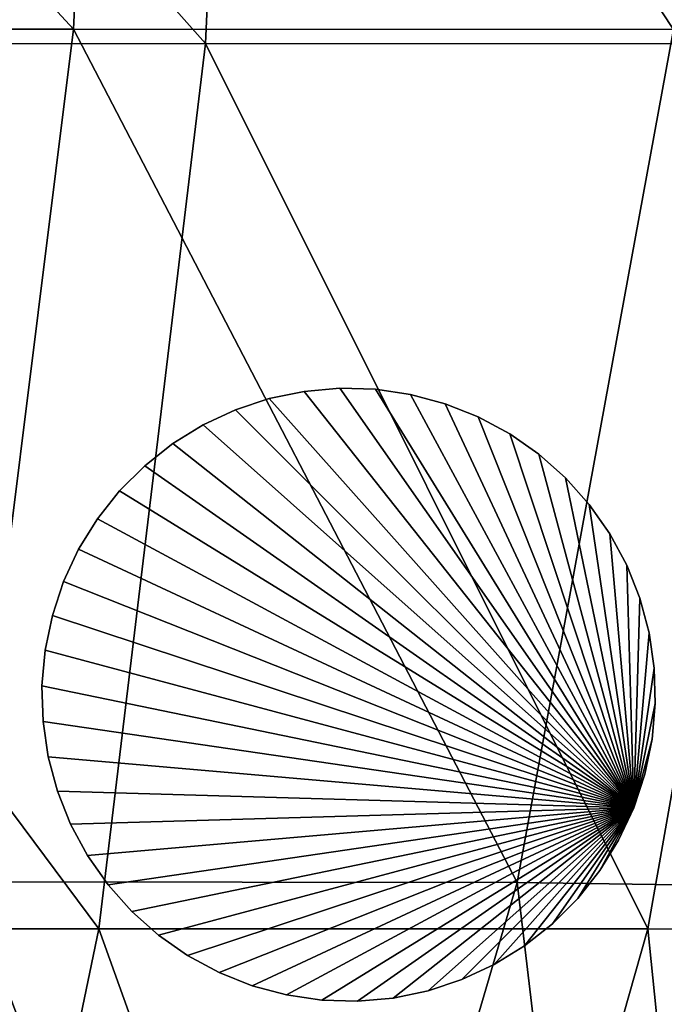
# Model space of a CAD drawing. Extents: x -7.4 to 7.4, y -11.5 to 9.8.
# Tile 343 of 469: x 5.1 to 6.2, y -3.1 to -1.5. Entities that reach past the tile are written whole.
import ezdxf

# ---------------------------------------------------------------- set-up
doc = ezdxf.new("R2010")
doc.units = 0
doc.header["$MEASUREMENT"] = 0
for name, color, linetype in [('A-FURN-3-ST', 150, 'Continuous'), ('A-FURN-3-ST-GD', 252, 'Continuous'), ('A-FURN-3-ST-SI', 160, 'Continuous')]:
    doc.layers.add(name, color=color, linetype=linetype)

msp = doc.modelspace()

# ---------------------------------------------------------------- meshes
at = {"layer": 'A-FURN-3-ST'}
mesh = msp.add_polyface(dxfattribs=at)
corners = [(7.2298, 2.4797, 1.0029), (7.3538, 1.235, 1.0034), (7.0974, 1.2335, 0.6182), (6.9775, 2.4775, 0.6182), (7.3643, -0.1139, 1.0036), (7.1076, -0.1144, 0.6182), (7.2319, -1.5202, 1.0035), (6.9795, -1.5198, 0.6182), (6.9436, -2.9334, 1.003), (6.7006, -2.932, 0.6182), (6.4975, -4.3069, 1.0024), (6.2697, -4.302, 0.6182), (2.264, -2.9313, 0.5584), (2.1677, -1.5195, 0.5584), (3.0253, -1.5195, 0.5584), (3.107, -2.9313, 0.5584), (2.9317, -0.1147, 0.5584), (2.845, 1.2328, 0.5584), (2.088, -0.1147, 0.5584), (2.7758, 2.4764, 0.5584), (2.0266, 1.2328, 0.5584), (2.4522, -5.3907, 0.5584), (2.3693, -4.2761, 0.5584), (3.155, -4.2755, 0.5584), (4.1716, -2.9313, 0.5584), (5.2545, -2.9313, 0.5584), (4.9727, -4.2864, 0.5584), (4.0634, -4.2793, 0.5584), (3.8781, -5.4161, 0.5584), (4.6019, -5.4727, 0.5584), (6.4913, -0.1146, 0.5658), (6.3787, -1.5196, 0.5658), (5.4882, -0.1147, 0.5584), (5.4246, -1.5195, 0.5584), (6.1297, -2.9314, 0.5658), (6.4794, 1.2329, 0.5658), (6.3691, 2.4765, 0.5658), (5.4596, 1.2328, 0.5584), (5.361, 2.4764, 0.5584), (5.7434, -4.2946, 0.5658), (4.1769, -0.1147, 0.5584), (4.2037, -1.5196, 0.5584), (4.1114, 1.2328, 0.5584), (4.0243, 2.4764, 0.5584)]
mesh.append_faces([[corners[k] for k in face] for face in [(0, 1, 2), (2, 3, 0), (4, 5, 2), (2, 1, 4), (6, 7, 5), (5, 4, 6), (8, 9, 7), (7, 6, 8), (10, 11, 9), (9, 8, 10), (24, 25, 26), (26, 27, 24), (27, 26, 29), (30, 5, 7), (7, 31, 30), (32, 30, 31), (31, 33, 32), (33, 31, 34), (34, 25, 33), (31, 7, 9), (9, 34, 31), (3, 2, 35), (35, 36, 3), (36, 35, 37), (37, 38, 36), (35, 30, 32), (32, 37, 35), (2, 5, 30), (30, 35, 2), (34, 9, 11), (11, 39, 34), (25, 34, 39), (39, 26, 25), (40, 32, 33), (33, 41, 40), (41, 33, 25), (25, 24, 41), (38, 37, 42), (42, 43, 38), (37, 32, 40), (40, 42, 37)]])
mesh.append_faces([[corners[k] for k in face] for face in [(12, 13, 14), (14, 15, 12), (16, 14, 13), (17, 16, 18), (19, 17, 20), (21, 22, 23), (22, 12, 15), (15, 23, 22), (27, 23, 15), (14, 16, 40), (15, 14, 41), (17, 19, 43), (16, 17, 42)]], dxfattribs={"vtx0": -1, "vtx1": -1, "vtx2": -1})
mesh.append_faces([[corners[k] for k in face] for face in [(15, 24, 27), (23, 27, 28)]], dxfattribs={"vtx0": -1, "vtx2": -1})
mesh.append_faces([[corners[k] for k in face] for face in [(40, 41, 14), (41, 24, 15), (43, 42, 17), (42, 40, 16)]], dxfattribs={"vtx1": -1, "vtx2": -1})
mesh = msp.add_polyface(dxfattribs=at)
corners = [(5.9034, -5.5759, 17.7057), (6.4715, -4.2774, 17.7283), (6.4399, -4.2606, 17.8179), (5.9203, -5.5873, 17.6876), (6.4902, -4.2856, 17.7103), (2.7212, -0.1434, 18.4877), (1.8776, -0.1434, 18.5099), (1.9573, -1.4965, 18.4982), (2.8148, -1.4965, 18.4754), (2.0535, -2.8563, 18.4719), (2.8965, -2.8563, 18.4488), (2.6346, 1.1545, 18.4813), (2.1588, -4.1516, 18.4375), (2.9445, -4.151, 18.4153), (2.2418, -5.2251, 18.4035), (1.5139, -4.1548, 18.4523), (3.6676, -5.2496, 18.358), (3.8529, -4.1547, 18.385), (3.9611, -2.8563, 18.4144), (4.7622, -4.1615, 18.3499), (5.044, -2.8563, 18.3743), (4.3914, -5.3041, 18.3277), (5.2141, -1.4965, 18.3939), (5.9215, -2.8575, 18.3249), (6.1704, -1.4969, 18.3423), (5.2777, -0.1434, 18.4023), (6.2829, -0.1429, 18.3495), (6.5086, -2.866, 18.219), (5.0419, -5.3692, 18.2848), (5.5355, -4.1713, 18.3037), (6.0796, -4.1917, 18.1983), (5.5253, -5.4379, 18.1805), (3.9932, -1.4965, 18.438), (3.9664, -0.1434, 18.4488), (5.776, -5.5036, 17.9863), (6.3483, -4.2269, 18.0055)]
mesh.append_faces([[corners[k] for k in face] for face in [(0, 1, 2), (3, 4, 1), (5, 6, 7), (7, 8, 5), (8, 7, 9), (9, 10, 8), (6, 5, 11), (10, 9, 12), (12, 13, 10), (13, 12, 14), (15, 12, 9), (16, 17, 13), (10, 13, 17), (17, 18, 10), (18, 17, 19), (19, 20, 18), (21, 19, 17), (22, 20, 23), (23, 24, 22), (25, 22, 24), (24, 26, 25), (24, 23, 27), (28, 29, 19), (20, 19, 29), (29, 23, 20), (23, 29, 30), (30, 27, 23), (31, 30, 29), (10, 18, 32), (32, 8, 10), (8, 32, 33), (33, 5, 8), (33, 32, 22), (22, 25, 33), (32, 18, 20), (20, 22, 32), (34, 35, 30), (27, 30, 35), (2, 35, 34)]])
mesh = msp.add_polyface(dxfattribs=at)
corners = [(7.001, -2.9348, 17.7022), (6.5533, -4.3097, 17.6758), (6.552, -4.3093, 17.6693), (6.9996, -2.9346, 17.6956), (7.0035, -2.9352, 17.7132), (6.5554, -4.3104, 17.6869), (7.2903, -1.5206, 17.7253), (7.2931, -1.5208, 17.7362), (7.2782, -1.5199, 17.765), (6.9899, -2.9325, 17.7422), (7.0029, -2.9351, 17.7302), (7.2923, -1.5207, 17.753), (7.1616, -1.5116, 17.8653), (6.8783, -2.9055, 17.8433), (6.9083, -2.9155, 17.7549), (7.1905, -1.5147, 17.7781), (6.9283, -2.9204, 17.737), (6.4715, -4.2774, 17.7283), (6.4399, -4.2606, 17.8179), (6.4902, -4.2856, 17.7103), (7.2113, -1.5162, 17.7604), (6.9598, -2.9267, 17.7406), (7.2454, -1.5181, 17.7636), (5.9425, -5.6019, 17.6919), (6.5176, -4.2962, 17.7142), (6.5437, -4.3059, 17.7162), (5.9632, -5.6154, 17.6942), (5.972, -5.6212, 17.6822), (6.5548, -4.3101, 17.7041), (7.2903, -1.5206, 17.713), (7.001, -2.9348, 17.6899), (7.0035, -2.9352, 17.6848), (7.2887, -1.5206, 17.7187), (6.5533, -4.3097, 17.6636), (6.5554, -4.3104, 17.6584), (6.3483, -4.2269, 18.0055), (6.7885, -2.8855, 18.0283), (6.5086, -2.866, 18.219), (6.7862, -1.4995, 18.2366)]
mesh.append_faces([[corners[k] for k in face] for face in [(0, 1, 2), (2, 3, 0), (4, 5, 1), (1, 0, 4), (6, 0, 3), (7, 4, 0), (8, 9, 10), (11, 10, 4), (12, 13, 14), (15, 14, 16), (17, 14, 13), (13, 18, 17), (19, 16, 14), (14, 17, 19), (20, 16, 21), (22, 21, 9), (23, 24, 19), (24, 21, 16), (16, 19, 24), (25, 9, 21), (21, 24, 25), (26, 25, 24), (27, 28, 25), (28, 10, 9), (9, 25, 28), (5, 4, 10), (10, 28, 5), (29, 30, 31), (32, 3, 30), (30, 33, 34), (34, 31, 30), (3, 2, 33), (33, 30, 3), (35, 36, 37), (35, 18, 13), (13, 36, 35), (38, 37, 36), (36, 13, 12)]])
at = {"layer": 'A-FURN-3-ST-GD'}
mesh = msp.add_polyface(dxfattribs=at)
corners = [(6.1072, -2.7386, 0), (5.1689, -2.4872, 0), (5.1804, -2.4315, 0), (5.1983, -2.3775, 0), (5.2223, -2.326, 0), (5.2522, -2.2776, 0), (5.2874, -2.233, 0), (5.3277, -2.1928, 0), (5.3723, -2.1575, 0), (5.4207, -2.1276, 0), (5.4722, -2.1036, 0), (5.5262, -2.0857, 0), (5.7516, -2.0792, 0), (5.6954, -2.0709, 0), (5.6954, -2.0709, 0.1137), (5.7516, -2.0792, 0.1137), (5.6385, -2.0693, 0), (5.6385, -2.0693, 0.1137), (5.5819, -2.0742, 0), (5.5819, -2.0742, 0.1137), (5.5262, -2.0857, 0.1137), (5.4722, -2.1036, 0.1137), (5.4207, -2.1276, 0.1137), (5.6385, -2.0693, 0.2275), (5.6954, -2.0709, 0.2275), (5.5819, -2.0742, 0.2275), (5.5262, -2.0857, 0.2275), (5.4722, -2.1036, 0.2275), (5.4207, -2.1276, 0.2275), (5.6385, -2.0693, 0.3412), (5.6954, -2.0709, 0.3412), (5.5819, -2.0742, 0.3412), (5.5262, -2.0857, 0.3412), (5.4722, -2.1036, 0.3412), (5.4207, -2.1276, 0.3412), (5.6385, -2.0693, 0.455), (5.6954, -2.0709, 0.455), (5.5819, -2.0742, 0.455), (5.5262, -2.0857, 0.455), (5.4722, -2.1036, 0.455), (5.4207, -2.1276, 0.455), (5.6385, -2.0693, 0.5688), (5.6954, -2.0709, 0.5688), (5.5819, -2.0742, 0.5688), (5.5262, -2.0857, 0.5688), (5.4722, -2.1036, 0.5688), (5.4207, -2.1276, 0.5688), (5.3723, -2.1575, 0.455), (5.3723, -2.1575, 0.5688), (6.1072, -2.7386, 0.5688), (5.3277, -2.1928, 0.5688), (5.2874, -2.233, 0.5688), (5.2522, -2.2776, 0.5688), (5.2223, -2.326, 0.5688), (5.1983, -2.3775, 0.5688), (5.1804, -2.4315, 0.5688), (5.1689, -2.4872, 0.5688)]
mesh.append_faces([[corners[k] for k in face] for face in [(12, 13, 14, 15), (13, 16, 17, 14), (16, 18, 19, 17), (18, 11, 20, 19), (11, 10, 21, 20), (10, 9, 22, 21), (14, 17, 23, 24), (17, 19, 25, 23), (19, 20, 26, 25), (20, 21, 27, 26), (21, 22, 28, 27), (24, 23, 29, 30), (23, 25, 31, 29), (25, 26, 32, 31), (26, 27, 33, 32), (27, 28, 34, 33), (30, 29, 35, 36), (29, 31, 37, 35), (31, 32, 38, 37), (32, 33, 39, 38), (33, 34, 40, 39), (36, 35, 41, 42), (35, 37, 43, 41), (37, 38, 44, 43), (38, 39, 45, 44), (39, 40, 46, 45), (40, 47, 48, 46)]])
mesh.append_faces([[corners[k] for k in face] for face in [(0, 1, 2), (0, 2, 3), (0, 3, 4), (0, 4, 5), (0, 5, 6), (0, 6, 7), (0, 7, 8), (0, 8, 9), (0, 9, 10), (0, 10, 11), (49, 44, 45), (49, 45, 46), (49, 46, 48), (49, 48, 50), (49, 50, 51), (49, 51, 52), (49, 52, 53), (49, 53, 54), (49, 54, 55), (49, 55, 56)]], dxfattribs={"vtx0": -1, "vtx2": -1})
mesh = msp.add_polyface(dxfattribs=at)
corners = [(6.1072, -2.7386, 0), (5.5262, -2.0857, 0), (5.5819, -2.0742, 0), (5.6385, -2.0693, 0), (5.6954, -2.0709, 0), (5.7516, -2.0792, 0), (6.069, -2.3014, 0), (6.0364, -2.2548, 0), (6.0364, -2.2548, 0.1137), (6.069, -2.3014, 0.1137), (5.9985, -2.2123, 0), (5.9985, -2.2123, 0.1137), (5.9561, -2.1745, 0), (5.9561, -2.1745, 0.1137), (5.9095, -2.1419, 0), (5.9095, -2.1419, 0.1137), (5.8594, -2.1149, 0), (5.8594, -2.1149, 0.1137), (5.8066, -2.0939, 0), (5.8066, -2.0939, 0.1137), (5.7516, -2.0792, 0.1137), (6.0364, -2.2548, 0.2275), (6.069, -2.3014, 0.2275), (5.9985, -2.2123, 0.2275), (5.9561, -2.1745, 0.2275), (5.9095, -2.1419, 0.2275), (5.8594, -2.1149, 0.2275), (5.8066, -2.0939, 0.2275), (5.7516, -2.0792, 0.2275), (5.6954, -2.0709, 0.1137), (5.6954, -2.0709, 0.2275), (6.0364, -2.2548, 0.3412), (6.069, -2.3014, 0.3412), (5.9985, -2.2123, 0.3412), (5.9561, -2.1745, 0.3412), (5.9095, -2.1419, 0.3412), (5.8594, -2.1149, 0.3412), (5.8066, -2.0939, 0.3412), (5.7516, -2.0792, 0.3412), (5.6954, -2.0709, 0.3412), (6.0364, -2.2548, 0.455), (6.069, -2.3014, 0.455), (5.9985, -2.2123, 0.455), (5.9561, -2.1745, 0.455), (5.9095, -2.1419, 0.455), (5.8594, -2.1149, 0.455), (5.8066, -2.0939, 0.455), (5.7516, -2.0792, 0.455), (5.6954, -2.0709, 0.455), (6.0364, -2.2548, 0.5688), (6.069, -2.3014, 0.5688), (5.9985, -2.2123, 0.5688), (5.9561, -2.1745, 0.5688), (5.9095, -2.1419, 0.5688), (5.8594, -2.1149, 0.5688), (5.8066, -2.0939, 0.5688), (5.7516, -2.0792, 0.5688), (5.6954, -2.0709, 0.5688), (6.1072, -2.7386, 0.5688), (5.6385, -2.0693, 0.5688), (5.5819, -2.0742, 0.5688), (5.5262, -2.0857, 0.5688)]
mesh.append_faces([[corners[k] for k in face] for face in [(6, 7, 8, 9), (7, 10, 11, 8), (10, 12, 13, 11), (12, 14, 15, 13), (14, 16, 17, 15), (16, 18, 19, 17), (18, 5, 20, 19), (9, 8, 21, 22), (8, 11, 23, 21), (11, 13, 24, 23), (13, 15, 25, 24), (15, 17, 26, 25), (17, 19, 27, 26), (19, 20, 28, 27), (20, 29, 30, 28), (22, 21, 31, 32), (21, 23, 33, 31), (23, 24, 34, 33), (24, 25, 35, 34), (25, 26, 36, 35), (26, 27, 37, 36), (27, 28, 38, 37), (28, 30, 39, 38), (32, 31, 40, 41), (31, 33, 42, 40), (33, 34, 43, 42), (34, 35, 44, 43), (35, 36, 45, 44), (36, 37, 46, 45), (37, 38, 47, 46), (38, 39, 48, 47), (41, 40, 49, 50), (40, 42, 51, 49), (42, 43, 52, 51), (43, 44, 53, 52), (44, 45, 54, 53), (45, 46, 55, 54), (46, 47, 56, 55), (47, 48, 57, 56)]])
mesh.append_faces([[corners[k] for k in face] for face in [(0, 1, 2), (0, 2, 3), (0, 3, 4), (0, 4, 5), (58, 56, 57), (58, 57, 59), (58, 59, 60), (58, 60, 61)]], dxfattribs={"vtx0": -1, "vtx2": -1})
mesh = msp.add_polyface(dxfattribs=at)
corners = [(6.1072, -2.7386, 0), (5.7516, -2.0792, 0), (5.8066, -2.0939, 0), (5.8594, -2.1149, 0), (5.9095, -2.1419, 0), (5.9561, -2.1745, 0), (5.9985, -2.2123, 0), (6.0364, -2.2548, 0), (6.069, -2.3014, 0), (6.096, -2.3514, 0), (6.117, -2.4043, 0), (6.1317, -2.4592, 0), (6.1399, -2.5155, 0), (6.1416, -2.5723, 0), (6.1399, -2.5155, 0.1137), (6.1416, -2.5723, 0.1137), (6.1317, -2.4592, 0.1137), (6.117, -2.4043, 0.1137), (6.096, -2.3514, 0.1137), (6.069, -2.3014, 0.1137), (6.1399, -2.5155, 0.2275), (6.1416, -2.5723, 0.2275), (6.1317, -2.4592, 0.2275), (6.117, -2.4043, 0.2275), (6.096, -2.3514, 0.2275), (6.069, -2.3014, 0.2275), (6.1399, -2.5155, 0.3412), (6.1416, -2.5723, 0.3412), (6.1317, -2.4592, 0.3412), (6.117, -2.4043, 0.3412), (6.096, -2.3514, 0.3412), (6.069, -2.3014, 0.3412), (6.1399, -2.5155, 0.455), (6.1416, -2.5723, 0.455), (6.1317, -2.4592, 0.455), (6.117, -2.4043, 0.455), (6.096, -2.3514, 0.455), (6.069, -2.3014, 0.455), (6.1399, -2.5155, 0.5688), (6.1416, -2.5723, 0.5688), (6.1317, -2.4592, 0.5688), (6.117, -2.4043, 0.5688), (6.096, -2.3514, 0.5688), (6.069, -2.3014, 0.5688), (6.1072, -2.7386, 0.5688), (6.0364, -2.2548, 0.5688), (5.9985, -2.2123, 0.5688), (5.9561, -2.1745, 0.5688), (5.9095, -2.1419, 0.5688), (5.8594, -2.1149, 0.5688), (5.8066, -2.0939, 0.5688), (5.7516, -2.0792, 0.5688)]
mesh.append_faces([[corners[k] for k in face] for face in [(13, 12, 14, 15), (12, 11, 16, 14), (11, 10, 17, 16), (10, 9, 18, 17), (9, 8, 19, 18), (15, 14, 20, 21), (14, 16, 22, 20), (16, 17, 23, 22), (17, 18, 24, 23), (18, 19, 25, 24), (21, 20, 26, 27), (20, 22, 28, 26), (22, 23, 29, 28), (23, 24, 30, 29), (24, 25, 31, 30), (27, 26, 32, 33), (26, 28, 34, 32), (28, 29, 35, 34), (29, 30, 36, 35), (30, 31, 37, 36), (33, 32, 38, 39), (32, 34, 40, 38), (34, 35, 41, 40), (35, 36, 42, 41), (36, 37, 43, 42)]])
mesh.append_faces([[corners[k] for k in face] for face in [(0, 1, 2), (0, 2, 3), (0, 3, 4), (0, 4, 5), (0, 5, 6), (0, 6, 7), (0, 7, 8), (0, 8, 9), (0, 9, 10), (0, 10, 11), (0, 11, 12), (44, 38, 40), (44, 40, 41), (44, 41, 42), (44, 42, 43), (44, 43, 45), (44, 45, 46), (44, 46, 47), (44, 47, 48), (44, 48, 49), (44, 49, 50), (44, 50, 51)]], dxfattribs={"vtx0": -1, "vtx2": -1})
mesh = msp.add_polyface(dxfattribs=at)
corners = [(5.4207, -2.1276, 0), (5.3723, -2.1575, 0), (5.3723, -2.1575, 0.1137), (5.4207, -2.1276, 0.1137), (5.3277, -2.1928, 0), (5.3277, -2.1928, 0.1137), (5.2874, -2.233, 0), (5.2874, -2.233, 0.1137), (5.2522, -2.2776, 0), (5.2522, -2.2776, 0.1137), (5.2223, -2.326, 0), (5.2223, -2.326, 0.1137), (5.1983, -2.3775, 0), (5.1983, -2.3775, 0.1137), (5.1804, -2.4315, 0), (5.1804, -2.4315, 0.1137), (5.1689, -2.4872, 0), (5.1689, -2.4872, 0.1137), (5.1639, -2.5439, 0), (5.1639, -2.5439, 0.1137), (5.3723, -2.1575, 0.2275), (5.4207, -2.1276, 0.2275), (5.3277, -2.1928, 0.2275), (5.2874, -2.233, 0.2275), (5.2522, -2.2776, 0.2275), (5.2223, -2.326, 0.2275), (5.1983, -2.3775, 0.2275), (5.1804, -2.4315, 0.2275), (5.1689, -2.4872, 0.2275), (5.1639, -2.5439, 0.2275), (5.3723, -2.1575, 0.3412), (5.4207, -2.1276, 0.3412), (5.3277, -2.1928, 0.3412), (5.2874, -2.233, 0.3412), (5.2522, -2.2776, 0.3412), (5.2223, -2.326, 0.3412), (5.1983, -2.3775, 0.3412), (5.1804, -2.4315, 0.3412), (5.1689, -2.4872, 0.3412), (5.1639, -2.5439, 0.3412), (5.3723, -2.1575, 0.455), (5.4207, -2.1276, 0.455), (5.3277, -2.1928, 0.455), (5.2874, -2.233, 0.455), (5.2522, -2.2776, 0.455), (5.2223, -2.326, 0.455), (5.1983, -2.3775, 0.455), (5.1804, -2.4315, 0.455), (5.1689, -2.4872, 0.455), (5.1639, -2.5439, 0.455), (5.1656, -2.6007, 0.3412), (5.1656, -2.6007, 0.455), (5.3277, -2.1928, 0.5688), (5.3723, -2.1575, 0.5688), (5.2874, -2.233, 0.5688), (5.2522, -2.2776, 0.5688), (5.2223, -2.326, 0.5688), (5.1983, -2.3775, 0.5688), (5.1804, -2.4315, 0.5688), (5.1689, -2.4872, 0.5688), (5.1639, -2.5439, 0.5688), (5.1656, -2.6007, 0.5688)]
mesh.append_faces([[corners[k] for k in face] for face in [(0, 1, 2, 3), (1, 4, 5, 2), (4, 6, 7, 5), (6, 8, 9, 7), (8, 10, 11, 9), (10, 12, 13, 11), (12, 14, 15, 13), (14, 16, 17, 15), (16, 18, 19, 17), (3, 2, 20, 21), (2, 5, 22, 20), (5, 7, 23, 22), (7, 9, 24, 23), (9, 11, 25, 24), (11, 13, 26, 25), (13, 15, 27, 26), (15, 17, 28, 27), (17, 19, 29, 28), (21, 20, 30, 31), (20, 22, 32, 30), (22, 23, 33, 32), (23, 24, 34, 33), (24, 25, 35, 34), (25, 26, 36, 35), (26, 27, 37, 36), (27, 28, 38, 37), (28, 29, 39, 38), (31, 30, 40, 41), (30, 32, 42, 40), (32, 33, 43, 42), (33, 34, 44, 43), (34, 35, 45, 44), (35, 36, 46, 45), (36, 37, 47, 46), (37, 38, 48, 47), (38, 39, 49, 48), (39, 50, 51, 49), (40, 42, 52, 53), (42, 43, 54, 52), (43, 44, 55, 54), (44, 45, 56, 55), (45, 46, 57, 56), (46, 47, 58, 57), (47, 48, 59, 58), (48, 49, 60, 59), (49, 51, 61, 60)]])
mesh = msp.add_polyface(dxfattribs=at)
corners = [(6.1072, -2.7386, 0), (5.4989, -3.0223, 0), (5.4461, -3.0013, 0), (5.396, -2.9743, 0), (5.3494, -2.9417, 0), (5.307, -2.9039, 0), (5.2692, -2.8614, 0), (5.2365, -2.8148, 0), (5.2095, -2.7648, 0), (5.1885, -2.7119, 0), (5.1738, -2.657, 0), (5.1656, -2.6007, 0), (5.1639, -2.5439, 0), (5.1689, -2.4872, 0), (5.4989, -3.0223, 0.1137), (5.4461, -3.0013, 0.1137), (5.5539, -3.037, 0), (5.5539, -3.037, 0.1137), (5.6101, -3.0452, 0), (5.6101, -3.0452, 0.1137), (5.667, -3.0469, 0), (5.667, -3.0469, 0.1137), (5.7236, -3.0419, 0), (5.7236, -3.0419, 0.1137), (5.4989, -3.0223, 0.2275), (5.4461, -3.0013, 0.2275), (5.5539, -3.037, 0.2275), (5.6101, -3.0452, 0.2275), (5.667, -3.0469, 0.2275), (5.4989, -3.0223, 0.3412), (5.4461, -3.0013, 0.3412), (5.5539, -3.037, 0.3412), (5.6101, -3.0452, 0.3412), (5.667, -3.0469, 0.3412), (5.396, -2.9743, 0.3412), (5.4461, -3.0013, 0.455), (5.396, -2.9743, 0.455), (5.4989, -3.0223, 0.455), (5.5539, -3.037, 0.455), (5.6101, -3.0452, 0.455), (5.667, -3.0469, 0.455), (5.4461, -3.0013, 0.5688), (5.396, -2.9743, 0.5688), (5.4989, -3.0223, 0.5688), (5.5539, -3.037, 0.5688), (5.6101, -3.0452, 0.5688), (5.667, -3.0469, 0.5688), (6.1072, -2.7386, 0.5688), (5.1689, -2.4872, 0.5688), (5.1639, -2.5439, 0.5688), (5.1656, -2.6007, 0.5688), (5.1738, -2.657, 0.5688), (5.1885, -2.7119, 0.5688), (5.2095, -2.7648, 0.5688), (5.2365, -2.8148, 0.5688), (5.2692, -2.8614, 0.5688), (5.307, -2.9039, 0.5688), (5.3494, -2.9417, 0.5688)]
mesh.append_faces([[corners[k] for k in face] for face in [(2, 1, 14, 15), (1, 16, 17, 14), (16, 18, 19, 17), (18, 20, 21, 19), (20, 22, 23, 21), (15, 14, 24, 25), (14, 17, 26, 24), (17, 19, 27, 26), (19, 21, 28, 27), (25, 24, 29, 30), (24, 26, 31, 29), (26, 27, 32, 31), (27, 28, 33, 32), (34, 30, 35, 36), (30, 29, 37, 35), (29, 31, 38, 37), (31, 32, 39, 38), (32, 33, 40, 39), (36, 35, 41, 42), (35, 37, 43, 41), (37, 38, 44, 43), (38, 39, 45, 44), (39, 40, 46, 45)]])
mesh.append_faces([[corners[k] for k in face] for face in [(0, 1, 2), (0, 2, 3), (0, 3, 4), (0, 4, 5), (0, 5, 6), (0, 6, 7), (0, 7, 8), (0, 8, 9), (0, 9, 10), (0, 10, 11), (0, 11, 12), (0, 12, 13), (47, 48, 49), (47, 49, 50), (47, 50, 51), (47, 51, 52), (47, 52, 53), (47, 53, 54), (47, 54, 55), (47, 55, 56), (47, 56, 57), (47, 57, 42), (47, 42, 41), (47, 41, 43)]], dxfattribs={"vtx0": -1, "vtx2": -1})
mesh = msp.add_polyface(dxfattribs=at)
corners = [(6.1072, -2.7386, 0), (6.0832, -2.7902, 0), (6.0533, -2.8386, 0), (6.0181, -2.8832, 0), (5.9779, -2.9234, 0), (5.9332, -2.9587, 0), (6.1399, -2.5155, 0), (6.1416, -2.5723, 0), (6.1366, -2.629, 0), (6.1251, -2.6847, 0), (6.1366, -2.629, 0.1137), (6.1251, -2.6847, 0.1137), (6.1416, -2.5723, 0.1137), (6.0533, -2.8386, 0.1137), (6.0181, -2.8832, 0.1137), (6.0832, -2.7902, 0.1137), (6.1072, -2.7386, 0.1137), (6.1366, -2.629, 0.2275), (6.1251, -2.6847, 0.2275), (6.1416, -2.5723, 0.2275), (6.0533, -2.8386, 0.2275), (6.0181, -2.8832, 0.2275), (6.0832, -2.7902, 0.2275), (6.1072, -2.7386, 0.2275), (6.1366, -2.629, 0.3412), (6.1251, -2.6847, 0.3412), (6.1416, -2.5723, 0.3412), (5.9779, -2.9234, 0.2275), (6.0181, -2.8832, 0.3412), (5.9779, -2.9234, 0.3412), (6.0533, -2.8386, 0.3412), (6.0832, -2.7902, 0.3412), (6.1072, -2.7386, 0.3412), (6.1366, -2.629, 0.455), (6.1251, -2.6847, 0.455), (6.1416, -2.5723, 0.455), (6.0181, -2.8832, 0.455), (5.9779, -2.9234, 0.455), (6.0533, -2.8386, 0.455), (6.0832, -2.7902, 0.455), (6.1072, -2.7386, 0.455), (6.1366, -2.629, 0.5688), (6.1251, -2.6847, 0.5688), (6.1416, -2.5723, 0.5688), (6.0181, -2.8832, 0.5688), (5.9779, -2.9234, 0.5688), (6.0533, -2.8386, 0.5688), (6.0832, -2.7902, 0.5688), (6.1072, -2.7386, 0.5688), (6.1399, -2.5155, 0.5688), (5.9332, -2.9587, 0.5688)]
mesh.append_faces([[corners[k] for k in face] for face in [(9, 8, 10, 11), (8, 7, 12, 10), (3, 2, 13, 14), (2, 1, 15, 13), (1, 0, 16, 15), (0, 9, 11, 16), (11, 10, 17, 18), (10, 12, 19, 17), (14, 13, 20, 21), (13, 15, 22, 20), (15, 16, 23, 22), (16, 11, 18, 23), (18, 17, 24, 25), (17, 19, 26, 24), (27, 21, 28, 29), (21, 20, 30, 28), (20, 22, 31, 30), (22, 23, 32, 31), (23, 18, 25, 32), (25, 24, 33, 34), (24, 26, 35, 33), (29, 28, 36, 37), (28, 30, 38, 36), (30, 31, 39, 38), (31, 32, 40, 39), (32, 25, 34, 40), (34, 33, 41, 42), (33, 35, 43, 41), (37, 36, 44, 45), (36, 38, 46, 44), (38, 39, 47, 46), (39, 40, 48, 47), (40, 34, 42, 48)]])
mesh.append_faces([[corners[k] for k in face] for face in [(0, 8, 9), (48, 46, 47)]], dxfattribs={"vtx0": -1})
mesh.append_faces([[corners[k] for k in face] for face in [(0, 2, 3), (0, 3, 4), (0, 4, 5), (0, 6, 7), (0, 7, 8), (48, 41, 43), (48, 43, 49), (48, 50, 45), (48, 45, 44), (48, 44, 46)]], dxfattribs={"vtx0": -1, "vtx2": -1})
mesh.append_faces([[corners[k] for k in face] for face in [(0, 1, 2), (48, 42, 41)]], dxfattribs={"vtx2": -1})
mesh = msp.add_polyface(dxfattribs=at)
corners = [(5.1639, -2.5439, 0), (5.1656, -2.6007, 0), (5.1656, -2.6007, 0.1137), (5.1639, -2.5439, 0.1137), (5.1738, -2.657, 0), (5.1738, -2.657, 0.1137), (5.1885, -2.7119, 0), (5.1885, -2.7119, 0.1137), (5.2095, -2.7648, 0), (5.2095, -2.7648, 0.1137), (5.2365, -2.8148, 0), (5.2365, -2.8148, 0.1137), (5.2692, -2.8614, 0), (5.2692, -2.8614, 0.1137), (5.307, -2.9039, 0), (5.307, -2.9039, 0.1137), (5.3494, -2.9417, 0), (5.3494, -2.9417, 0.1137), (5.396, -2.9743, 0), (5.396, -2.9743, 0.1137), (5.4461, -3.0013, 0), (5.4461, -3.0013, 0.1137), (5.1656, -2.6007, 0.2275), (5.1639, -2.5439, 0.2275), (5.1738, -2.657, 0.2275), (5.1885, -2.7119, 0.2275), (5.2095, -2.7648, 0.2275), (5.2365, -2.8148, 0.2275), (5.2692, -2.8614, 0.2275), (5.307, -2.9039, 0.2275), (5.3494, -2.9417, 0.2275), (5.396, -2.9743, 0.2275), (5.4461, -3.0013, 0.2275), (5.1656, -2.6007, 0.3412), (5.1639, -2.5439, 0.3412), (5.1738, -2.657, 0.3412), (5.1885, -2.7119, 0.3412), (5.2095, -2.7648, 0.3412), (5.2365, -2.8148, 0.3412), (5.2692, -2.8614, 0.3412), (5.307, -2.9039, 0.3412), (5.3494, -2.9417, 0.3412), (5.396, -2.9743, 0.3412), (5.4461, -3.0013, 0.3412), (5.1738, -2.657, 0.455), (5.1656, -2.6007, 0.455), (5.1885, -2.7119, 0.455), (5.2095, -2.7648, 0.455), (5.2365, -2.8148, 0.455), (5.2692, -2.8614, 0.455), (5.307, -2.9039, 0.455), (5.3494, -2.9417, 0.455), (5.396, -2.9743, 0.455), (5.1738, -2.657, 0.5688), (5.1656, -2.6007, 0.5688), (5.1885, -2.7119, 0.5688), (5.2095, -2.7648, 0.5688), (5.2365, -2.8148, 0.5688), (5.2692, -2.8614, 0.5688), (5.307, -2.9039, 0.5688), (5.3494, -2.9417, 0.5688), (5.396, -2.9743, 0.5688)]
mesh.append_faces([[corners[k] for k in face] for face in [(0, 1, 2, 3), (1, 4, 5, 2), (4, 6, 7, 5), (6, 8, 9, 7), (8, 10, 11, 9), (10, 12, 13, 11), (12, 14, 15, 13), (14, 16, 17, 15), (16, 18, 19, 17), (18, 20, 21, 19), (3, 2, 22, 23), (2, 5, 24, 22), (5, 7, 25, 24), (7, 9, 26, 25), (9, 11, 27, 26), (11, 13, 28, 27), (13, 15, 29, 28), (15, 17, 30, 29), (17, 19, 31, 30), (19, 21, 32, 31), (23, 22, 33, 34), (22, 24, 35, 33), (24, 25, 36, 35), (25, 26, 37, 36), (26, 27, 38, 37), (27, 28, 39, 38), (28, 29, 40, 39), (29, 30, 41, 40), (30, 31, 42, 41), (31, 32, 43, 42), (33, 35, 44, 45), (35, 36, 46, 44), (36, 37, 47, 46), (37, 38, 48, 47), (38, 39, 49, 48), (39, 40, 50, 49), (40, 41, 51, 50), (41, 42, 52, 51), (45, 44, 53, 54), (44, 46, 55, 53), (46, 47, 56, 55), (47, 48, 57, 56), (48, 49, 58, 57), (49, 50, 59, 58), (50, 51, 60, 59), (51, 52, 61, 60)]])
mesh = msp.add_polyface(dxfattribs=at)
corners = [(6.1072, -2.7386, 0), (5.9332, -2.9587, 0), (5.8848, -2.9885, 0), (5.8333, -3.0126, 0), (5.7793, -3.0304, 0), (5.7236, -3.0419, 0), (5.667, -3.0469, 0), (5.6101, -3.0452, 0), (5.5539, -3.037, 0), (5.4989, -3.0223, 0), (5.7793, -3.0304, 0.1137), (5.7236, -3.0419, 0.1137), (5.8333, -3.0126, 0.1137), (5.8848, -2.9885, 0.1137), (5.9332, -2.9587, 0.1137), (5.9779, -2.9234, 0), (5.9779, -2.9234, 0.1137), (6.0181, -2.8832, 0), (6.0181, -2.8832, 0.1137), (5.667, -3.0469, 0.1137), (5.7236, -3.0419, 0.2275), (5.667, -3.0469, 0.2275), (5.7793, -3.0304, 0.2275), (5.8333, -3.0126, 0.2275), (5.8848, -2.9885, 0.2275), (5.9332, -2.9587, 0.2275), (5.9779, -2.9234, 0.2275), (6.0181, -2.8832, 0.2275), (5.7236, -3.0419, 0.3412), (5.667, -3.0469, 0.3412), (5.7793, -3.0304, 0.3412), (5.8333, -3.0126, 0.3412), (5.8848, -2.9885, 0.3412), (5.9332, -2.9587, 0.3412), (5.9779, -2.9234, 0.3412), (5.7236, -3.0419, 0.455), (5.667, -3.0469, 0.455), (5.7793, -3.0304, 0.455), (5.8333, -3.0126, 0.455), (5.8848, -2.9885, 0.455), (5.9332, -2.9587, 0.455), (5.9779, -2.9234, 0.455), (5.7236, -3.0419, 0.5688), (5.667, -3.0469, 0.5688), (5.7793, -3.0304, 0.5688), (5.8333, -3.0126, 0.5688), (5.8848, -2.9885, 0.5688), (5.9332, -2.9587, 0.5688), (5.9779, -2.9234, 0.5688), (6.1072, -2.7386, 0.5688), (5.4989, -3.0223, 0.5688), (5.5539, -3.037, 0.5688), (5.6101, -3.0452, 0.5688)]
mesh.append_faces([[corners[k] for k in face] for face in [(5, 4, 10, 11), (4, 3, 12, 10), (3, 2, 13, 12), (2, 1, 14, 13), (1, 15, 16, 14), (15, 17, 18, 16), (19, 11, 20, 21), (11, 10, 22, 20), (10, 12, 23, 22), (12, 13, 24, 23), (13, 14, 25, 24), (14, 16, 26, 25), (16, 18, 27, 26), (21, 20, 28, 29), (20, 22, 30, 28), (22, 23, 31, 30), (23, 24, 32, 31), (24, 25, 33, 32), (25, 26, 34, 33), (29, 28, 35, 36), (28, 30, 37, 35), (30, 31, 38, 37), (31, 32, 39, 38), (32, 33, 40, 39), (33, 34, 41, 40), (36, 35, 42, 43), (35, 37, 44, 42), (37, 38, 45, 44), (38, 39, 46, 45), (39, 40, 47, 46), (40, 41, 48, 47)]])
mesh.append_faces([[corners[k] for k in face] for face in [(0, 1, 2), (0, 2, 3), (0, 3, 4), (0, 4, 5), (0, 5, 6), (0, 6, 7), (0, 7, 8), (0, 8, 9), (49, 50, 51), (49, 51, 52), (49, 52, 43), (49, 43, 42), (49, 42, 44), (49, 44, 45), (49, 45, 46), (49, 46, 47)]], dxfattribs={"vtx0": -1, "vtx2": -1})
at = {"layer": 'A-FURN-3-ST-SI'}
mesh = msp.add_polyface(dxfattribs=at)
corners = [(6.5564, -4.3107, 17.3899), (6.5554, -4.3104, 17.6584), (5.9725, -5.6216, 17.6363), (7.0047, -2.9354, 17.4157), (7.0035, -2.9352, 17.6848), (6.5566, -4.3108, 11.4994), (7.0049, -2.9354, 11.5214), (5.9733, -5.622, 17.3682), (7.4261, -0.1132, 17.7173), (7.4274, -0.1131, 17.4476), (7.4168, 1.2371, 17.4365), (7.4276, -0.1131, 11.5485), (7.2943, -1.5208, 17.4383), (7.2931, -1.5208, 17.7079), (7.2945, -1.5208, 11.5406), (6.5554, -4.3106, 7.2586), (5.9734, -5.6221, 11.4809), (7.0037, -2.9353, 7.2718), (6.5468, -4.3096, 2.9738), (6.9951, -2.9348, 2.9782), (5.9722, -5.6219, 7.2475), (7.4264, -0.1131, 7.2881), (7.4158, 1.2371, 7.2824), (7.4178, -0.1133, 2.9836), (7.4072, 1.2364, 2.9817), (7.2933, -1.5208, 7.2833), (7.2847, -1.5206, 2.982), (7.3643, -0.1139, 1.0036), (7.3538, 1.235, 1.0034), (6.9436, -2.9334, 1.003), (7.2319, -1.5202, 1.0035), (6.4975, -4.3069, 1.0024), (5.9636, -5.6205, 2.9701)]
mesh.append_faces([[corners[k] for k in face] for face in [(0, 1, 2), (1, 0, 3), (3, 4, 1), (0, 5, 6), (6, 3, 0), (5, 0, 7), (8, 9, 10), (10, 9, 11), (4, 3, 12), (12, 13, 4), (13, 12, 9), (9, 8, 13), (12, 14, 11), (11, 9, 12), (3, 6, 14), (14, 12, 3), (15, 5, 16), (5, 15, 17), (17, 6, 5), (15, 18, 19), (19, 17, 15), (18, 15, 20), (11, 21, 22), (21, 23, 24), (24, 22, 21), (6, 17, 25), (25, 14, 6), (14, 25, 21), (21, 11, 14), (25, 26, 23), (23, 21, 25), (17, 19, 26), (26, 25, 17), (23, 27, 28), (28, 24, 23), (19, 29, 30), (30, 26, 19), (26, 30, 27), (27, 23, 26), (31, 18, 32), (18, 31, 29), (29, 19, 18)]])

doc.saveas('drawing.dxf')
